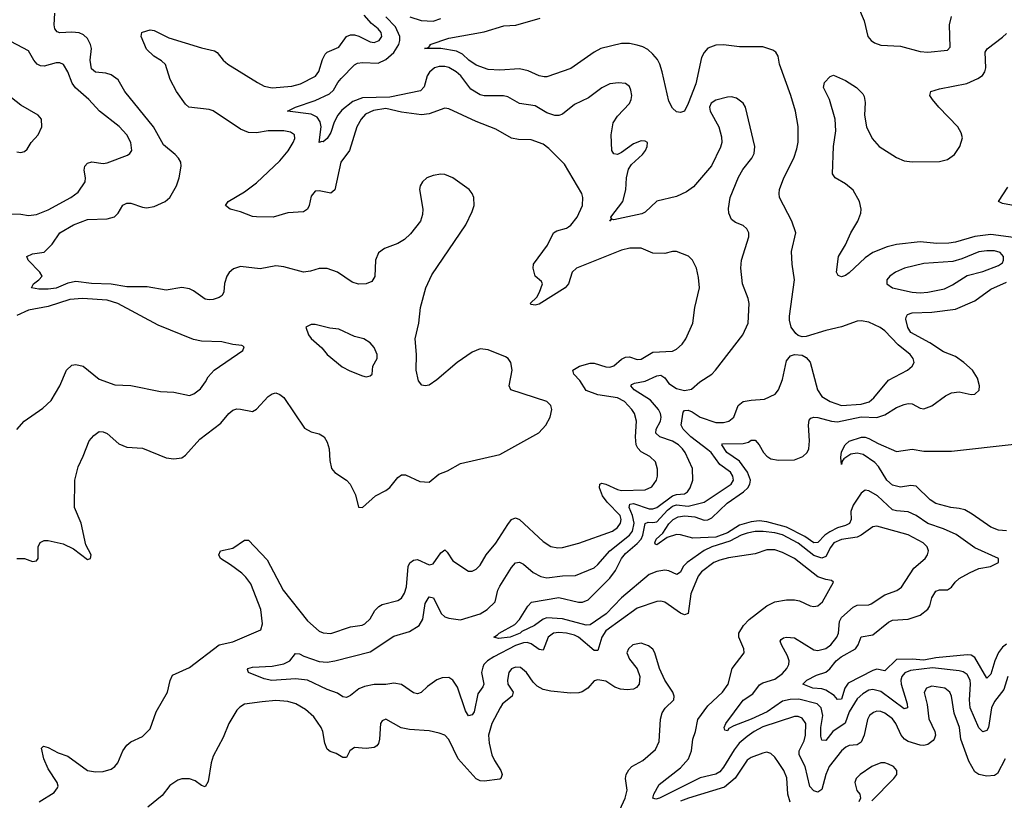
# Model space of a CAD drawing. Header units: inches. Extents: x 1843162 to 1959474, y 907081 to 1016326.
# Tile 646 of 656: x 1932605 to 1937619, y 1001759 to 1005736. Entities that reach past the tile are written whole.
import ezdxf

# ---------------------------------------------------------------- set-up
doc = ezdxf.new("R2010")
doc.units = ezdxf.units.IN
doc.header["$MEASUREMENT"] = 0
doc.layers.add('B9030', color=7, linetype='Continuous')

msp = doc.modelspace()

# ---------------------------------------------------------------- linework, layer by layer
at = {"layer": 'B9030', "color": 5}
for points, elevation in [([(1932590, 1002990.5), (1932630, 1002990.7), (1932670, 1002976), (1932690, 1002978), (1932699, 1002990), (1932698.4, 1003050), (1932708.3, 1003071.7), (1932730, 1003082.4), (1932750, 1003083.1), (1932825.9, 1003065.9), (1932879.3, 1003039.3), (1932950, 1002984.7), (1932966, 1002990), (1932968.7, 1003010), (1932941, 1003061), (1932917.4, 1003170), (1932884.2, 1003250), (1932885.7, 1003390), (1932902.3, 1003457.7), (1932928.6, 1003511.4), (1932958.9, 1003590), (1932981.8, 1003618.2), (1933010, 1003637), (1933030, 1003636.9), (1933050, 1003627.4), (1933110, 1003575.6), (1933150, 1003557.3), (1933230, 1003552.4), (1933350, 1003502.8), (1933390, 1003499), (1933430, 1003504.4), (1933450, 1003517.3), (1933521.5, 1003598.5), (1933630, 1003679.7), (1933670, 1003729), (1933690, 1003746), (1933710, 1003752.8), (1933730, 1003752), (1933790, 1003739), (1933810, 1003752), (1933870, 1003815.5), (1933890, 1003830.4), (1933910, 1003834), (1933930, 1003827), (1933950, 1003810.4), (1934055.3, 1003655.3), (1934090, 1003636.5), (1934130, 1003626.7), (1934154.9, 1003610), (1934170, 1003582.8), (1934180.3, 1003550), (1934183.7, 1003490), (1934192.7, 1003450), (1934209.2, 1003429.2), (1934269.2, 1003389.2), (1934287, 1003370), (1934314.7, 1003314.7), (1934330, 1003252), (1934350, 1003251), (1934417.2, 1003310), (1934470, 1003336.5), (1934490, 1003351.7), (1934530, 1003403.6), (1934550, 1003417.8), (1934570, 1003417.8), (1934642.8, 1003382.8), (1934690, 1003380.3), (1934739.8, 1003420.2), (1934782.8, 1003437.2), (1934850, 1003474.9), (1935050, 1003520.3), (1935248.4, 1003631.6), (1935285.1, 1003670), (1935306, 1003710), (1935314.7, 1003750), (1935309.6, 1003770), (1935289.5, 1003790), (1935106.8, 1003850), (1935098.3, 1003870), (1935113.1, 1003950), (1935106.3, 1003990), (1935091.8, 1004010), (1935078.3, 1004018.3), (1934990, 1004054), (1934950, 1004059.2), (1934910, 1004041.7), (1934832.2, 1003990), (1934730, 1003900.8), (1934690, 1003874), (1934670, 1003869.8), (1934653.2, 1003873.2), (1934636.2, 1003896.2), (1934623.9, 1003950), (1934625.7, 1004030), (1934618.3, 1004110), (1934636.8, 1004190), (1934645.4, 1004270), (1934673.1, 1004370), (1934703.6, 1004436.4), (1934876.4, 1004690), (1934910, 1004759.1), (1934919.8, 1004790), (1934917.6, 1004830), (1934909.7, 1004850), (1934893.7, 1004870), (1934810, 1004930.7), (1934770, 1004947.4), (1934750, 1004949.7), (1934710, 1004942), (1934678.8, 1004930), (1934656.3, 1004910), (1934644.9, 1004890), (1934640.5, 1004870), (1934658, 1004770), (1934656.7, 1004743.3), (1934646.4, 1004710), (1934595.1, 1004644.9), (1934564.2, 1004615.8), (1934530, 1004595.1), (1934462, 1004570), (1934432.6, 1004547.4), (1934416.9, 1004510), (1934413.2, 1004426.8), (1934397.6, 1004402.4), (1934370.1, 1004389.9), (1934330, 1004389.1), (1934298.1, 1004398.1), (1934222.9, 1004450), (1934170, 1004468.7), (1934130, 1004468.8), (1934086, 1004454), (1934050, 1004449.8), (1933950, 1004477.2), (1933910, 1004482.7), (1933830, 1004467.2), (1933730, 1004477.8), (1933693.6, 1004466.4), (1933671.7, 1004448.3), (1933659.7, 1004430), (1933648, 1004392), (1933644.2, 1004350), (1933635.6, 1004330), (1933620.2, 1004319.8), (1933589.8, 1004309.8), (1933570, 1004307.9), (1933550, 1004312.1), (1933490, 1004354.5), (1933470, 1004363.9), (1933430.8, 1004370.8), (1933350, 1004358.5), (1933254.6, 1004374.6), (1933150, 1004374.4), (1933070, 1004388.8), (1932970, 1004392.4), (1932890, 1004401.5), (1932850, 1004393.5), (1932790, 1004367.7), (1932750, 1004362.2), (1932702.8, 1004362.8), (1932665.2, 1004370), (1932674.3, 1004390), (1932702.4, 1004410), (1932718.7, 1004430), (1932707.2, 1004450), (1932648.5, 1004510), (1932640.7, 1004530), (1932670, 1004543.2), (1932730, 1004551.7), (1932770, 1004591.8), (1932810, 1004650.2), (1932878.7, 1004690), (1932950, 1004717.7), (1933050, 1004721.3), (1933088.4, 1004731.6), (1933106.2, 1004750), (1933130, 1004790.4), (1933150, 1004801.7), (1933170, 1004800.8), (1933230, 1004780.2), (1933250, 1004777.6), (1933290, 1004784.4), (1933346, 1004810), (1933370, 1004830.4), (1933404.2, 1004890), (1933416.9, 1004930), (1933427.8, 1004990), (1933424.7, 1005010), (1933412.8, 1005030), (1933395.8, 1005050), (1933337.7, 1005097.7), (1933285.9, 1005190), (1933139.5, 1005370), (1933105.6, 1005430), (1933070, 1005455.4), (1933043, 1005463), (1932990, 1005468.7), (1932970, 1005485.3), (1932963.1, 1005530), (1932970.4, 1005590), (1932966.2, 1005610), (1932950, 1005640.3), (1932930, 1005658.5), (1932908.4, 1005668.4), (1932870, 1005673), (1932810, 1005669.9), (1932795, 1005675), (1932784.3, 1005690), (1932781.1, 1005710), (1932783.2, 1005770)], 520), ([(1936871.7, 1005810), (1936906, 1005730), (1936924.4, 1005650), (1936940.5, 1005630), (1936958.2, 1005618.2), (1936990, 1005606.5), (1937090, 1005601.2), (1937190, 1005573.7), (1937230, 1005571.2), (1937330, 1005580.3), (1937343.5, 1005596.5), (1937339.6, 1005710), (1937350, 1005752.2)], 440), ([(1932704, 1001750), (1932781, 1001799), (1932797.8, 1001822.2), (1932800.3, 1001830), (1932795.7, 1001850), (1932750, 1001918.7), (1932727.4, 1001970), (1932716.4, 1002023.6), (1932725.2, 1002034.8), (1932750, 1002028), (1932800.7, 1002000.7), (1932850, 1001983.8), (1932950, 1001910.2), (1932990, 1001904.3), (1933030, 1001904.6), (1933070, 1001917.2), (1933090, 1001931.4), (1933104.4, 1001950), (1933129.9, 1002010.1), (1933150, 1002039.5), (1933170, 1002056), (1933230, 1002082.9), (1933270, 1002122.4), (1933299.4, 1002210), (1933357.7, 1002310), (1933370.6, 1002369.4), (1933383.3, 1002396.7), (1933470, 1002435.1), (1933620.7, 1002550), (1933690, 1002565.8), (1933832.1, 1002627.9), (1933842.2, 1002657.8), (1933832.2, 1002730), (1933781.2, 1002861.2), (1933756.3, 1002896.3), (1933736, 1002916), (1933678.9, 1002958.9), (1933628, 1002990), (1933619.3, 1003010), (1933628, 1003030), (1933690, 1003044), (1933750, 1003084.9), (1933770, 1003084.9), (1933864.5, 1002984.4), (1933946.6, 1002830), (1934070, 1002673.4), (1934130, 1002621.1), (1934150, 1002612), (1934190, 1002609.3), (1934290, 1002643.2), (1934348.8, 1002651.2), (1934362.7, 1002657.3), (1934390, 1002682.6), (1934413.8, 1002726.2), (1934433.3, 1002746.7), (1934450, 1002756.1), (1934530, 1002776.9), (1934550, 1002789), (1934565.2, 1002814.8), (1934574.4, 1002845.6), (1934583, 1002950), (1934591.7, 1002968.3), (1934610, 1002981.5), (1934630, 1002984.8), (1934690, 1002958.7), (1934710, 1002962.9), (1934750, 1003019.1), (1934770, 1003034.3), (1934782.4, 1003022.4), (1934810, 1002979), (1934890, 1002925.7), (1934910, 1002926), (1934930, 1002937), (1934950, 1002956.4), (1934980.9, 1003010), (1935030, 1003068.1), (1935090, 1003163.2), (1935110, 1003189.2), (1935130, 1003197.5), (1935150.1, 1003190.1), (1935270, 1003076.5), (1935310, 1003051.1), (1935345.2, 1003045.2), (1935370, 1003046.8), (1935451.6, 1003068.4), (1935624.7, 1003130), (1935650, 1003148.4), (1935665.3, 1003170), (1935668.3, 1003190), (1935662.1, 1003210), (1935597.4, 1003277.4), (1935573.5, 1003310), (1935557.1, 1003350), (1935559.7, 1003370), (1935570, 1003374.6), (1935590, 1003369), (1935650, 1003341.8), (1935670, 1003337.3), (1935790, 1003339.8), (1935823.6, 1003356.4), (1935847.9, 1003390), (1935853.5, 1003410), (1935853.5, 1003446.5), (1935842.4, 1003482.4), (1935814.3, 1003510), (1935770, 1003534.8), (1935752.8, 1003552.8), (1935744.6, 1003570), (1935740.7, 1003610), (1935746.3, 1003690), (1935736, 1003730), (1935722.9, 1003750), (1935685.2, 1003790), (1935650, 1003809.4), (1935550, 1003825.3), (1935490, 1003846.9), (1935457.3, 1003897.3), (1935426.6, 1003930), (1935422.2, 1003950), (1935455.4, 1003970), (1935510, 1003986.1), (1935530, 1003986.1), (1935590, 1003966.5), (1935610, 1003965.6), (1935630, 1003973.1), (1935670, 1004006.8), (1935690, 1004017.1), (1935710, 1004018.4), (1935750, 1004004.6), (1935770, 1004005.8), (1935830, 1004042.4), (1935930, 1004047.1), (1935950, 1004057.3), (1935978.1, 1004081.9), (1935997.6, 1004110), (1936033.5, 1004190), (1936043.8, 1004270), (1936067.2, 1004370), (1936062.5, 1004422.5), (1936051.1, 1004470), (1936030.8, 1004510.8), (1936011, 1004531), (1935950, 1004554.5), (1935930, 1004554.5), (1935890, 1004545.1), (1935830, 1004547), (1935770, 1004571.8), (1935711.3, 1004571.3), (1935670, 1004561.7), (1935441.3, 1004470), (1935419.1, 1004450), (1935399.8, 1004390), (1935382.3, 1004370), (1935250, 1004287.2), (1935230, 1004281.8), (1935210, 1004285.7), (1935204.2, 1004290), (1935237.8, 1004322.2), (1935252.3, 1004347.7), (1935267.1, 1004390), (1935262, 1004402), (1935229.8, 1004430), (1935219.2, 1004470), (1935222.2, 1004490), (1935293, 1004587), (1935324.2, 1004650), (1935340, 1004660), (1935390, 1004673), (1935400.2, 1004679.8), (1935411.7, 1004688.3), (1935443.2, 1004730), (1935470.7, 1004790), (1935472.1, 1004830), (1935466.9, 1004850), (1935379.2, 1004999.2), (1935299.7, 1005079.7), (1935270, 1005102), (1935210, 1005123.9), (1935145.1, 1005125.1), (1935110, 1005131.8), (1935030, 1005178.5), (1934930, 1005216.8), (1934790, 1005282.2), (1934770, 1005284.8), (1934690, 1005256.9), (1934650.5, 1005250.5), (1934550, 1005265.7), (1934470, 1005283.4), (1934407, 1005273), (1934365.9, 1005254.1), (1934343.2, 1005230), (1934322, 1005190), (1934284.6, 1005070), (1934241.1, 1005010), (1934210, 1004869.6), (1934190, 1004852.1), (1934130, 1004864.6), (1934110, 1004861.5), (1934090, 1004837), (1934079.4, 1004790), (1934070, 1004771.2), (1934050, 1004756.5), (1933970, 1004751.3), (1933896, 1004730), (1933810, 1004731.1), (1933790, 1004733.6), (1933730, 1004757.1), (1933676, 1004770), (1933653, 1004790), (1933666.6, 1004810), (1933750, 1004858.9), (1933810, 1004904.7), (1933930, 1005017), (1933971.8, 1005068.2), (1933997.4, 1005110), (1934006, 1005130), (1934004.2, 1005150), (1933983.2, 1005163.2), (1933949.9, 1005169.9), (1933870, 1005170.3), (1933810, 1005160.3), (1933770, 1005162.1), (1933730, 1005178.5), (1933590, 1005272.2), (1933570, 1005278.9), (1933467, 1005290), (1933450, 1005305.1), (1933403, 1005370), (1933371.7, 1005431.7), (1933347.1, 1005507.1), (1933326.2, 1005526.1), (1933288.3, 1005550), (1933250, 1005585.1), (1933222.9, 1005650), (1933226, 1005670), (1933230, 1005672.2), (1933270, 1005683.6), (1933290, 1005680.8), (1933364.2, 1005644.2), (1933530, 1005593.5), (1933597.7, 1005577.7), (1933610, 1005569.1), (1933641.1, 1005530), (1933665.4, 1005510), (1933815.4, 1005415.4), (1933850, 1005398), (1933890.4, 1005389.6), (1933990, 1005397.5), (1934034.3, 1005410), (1934111.4, 1005448.6), (1934127.5, 1005472.5), (1934146.2, 1005533.8), (1934160.4, 1005559.6), (1934170, 1005570.2), (1934230, 1005595.3), (1934270, 1005650.2), (1934290, 1005658.6), (1934310, 1005658.7), (1934332.8, 1005652.8), (1934390, 1005622.7), (1934410, 1005620.2), (1934435.3, 1005630), (1934449.8, 1005650), (1934445.2, 1005670), (1934429.8, 1005690), (1934397.1, 1005717.1), (1934359.1, 1005759.1)], 480), ([(1937623.2, 1001970), (1937584.9, 1001895.1), (1937570, 1001885.8), (1937530, 1001881), (1937490, 1001890.6), (1937470, 1001903.5), (1937438.3, 1001958.3), (1937398, 1002070), (1937391.7, 1002130), (1937363.3, 1002203.3), (1937350.6, 1002290), (1937342.4, 1002310), (1937316.2, 1002330), (1937250, 1002339.4), (1937222.6, 1002330), (1937211.4, 1002308.6), (1937226.5, 1002246.5), (1937234.4, 1002174.4), (1937264.7, 1002110), (1937269.2, 1002090), (1937262.8, 1002070), (1937256.2, 1002063.8), (1937230, 1002043.2), (1937210, 1002037.7), (1937190, 1002039.6), (1937130, 1002058), (1937110.3, 1002070.3), (1937094.5, 1002090), (1937067.2, 1002150), (1937050, 1002173.7), (1937010, 1002202.8), (1936990, 1002210.5), (1936970, 1002212), (1936953.4, 1002206.6), (1936933.4, 1002190), (1936922.7, 1002170), (1936905.7, 1002090), (1936890, 1002054.8), (1936870, 1002041.6), (1936830, 1002037.2), (1936811.8, 1002030), (1936790, 1002011.4), (1936728.1, 1001930), (1936709.6, 1001890), (1936690, 1001814.3), (1936670, 1001800.7), (1936650, 1001807.4), (1936629.1, 1001829.1), (1936605.1, 1001930), (1936574.2, 1001990), (1936574.6, 1002010), (1936599.2, 1002060.8), (1936607.5, 1002090), (1936608.4, 1002150), (1936590, 1002177.3), (1936570, 1002185.7), (1936550, 1002185.5), (1936390, 1002133), (1936346.1, 1002110), (1936310, 1002084.5), (1936269.7, 1002050), (1936243.9, 1002016.1), (1936190, 1001926.9), (1936170, 1001904), (1936150, 1001891.6), (1936070, 1001873.9), (1935862.6, 1001770), (1935844.5, 1001764.5), (1935828.8, 1001768.8), (1935834.6, 1001790), (1935860.8, 1001839.2), (1935970, 1001924.3), (1936011.7, 1001970), (1936026.9, 1002010), (1936032.4, 1002070), (1936047.2, 1002110), (1936059.1, 1002170), (1936110, 1002239.3), (1936183.9, 1002310), (1936213.1, 1002350), (1936233.8, 1002430), (1936293.6, 1002510), (1936293.3, 1002530), (1936266.6, 1002590), (1936267.8, 1002610), (1936290.8, 1002650), (1936319.8, 1002680.2), (1936409.9, 1002750.1), (1936450, 1002769.4), (1936510, 1002780.2), (1936550, 1002780.2), (1936575.6, 1002775.6), (1936630, 1002750.3), (1936650, 1002746), (1936670, 1002750.3), (1936694.2, 1002770), (1936749.2, 1002870), (1936738.7, 1002878.7), (1936710, 1002883.1), (1936670, 1002897.7), (1936550, 1002990.5), (1936490, 1003021.1), (1936450, 1003035.5), (1936410, 1003035.4), (1936350, 1003014.3), (1936214.3, 1002994.3), (1936170, 1002982.9), (1936140.7, 1002970), (1936077.7, 1002922.3), (1936060, 1002900), (1936023, 1002810), (1936008.9, 1002711.1), (1935990, 1002703.5), (1935970, 1002711.8), (1935890, 1002768.6), (1935870, 1002772.9), (1935850, 1002770.8), (1935750, 1002738.2), (1935590, 1002621.9), (1935570.1, 1002589.9), (1935550, 1002521.7), (1935530, 1002522.2), (1935450, 1002589.4), (1935430, 1002599.6), (1935390, 1002610.3), (1935350, 1002614), (1935323.6, 1002610), (1935297, 1002590), (1935270, 1002523.5), (1935250, 1002526.8), (1935210, 1002556), (1935190, 1002562.6), (1935170, 1002560.3), (1935130, 1002546.7), (1935020.2, 1002490), (1934987.9, 1002470), (1934969.4, 1002450.6), (1934963, 1002437), (1934956, 1002410), (1934968.1, 1002350), (1934964.1, 1002335.9), (1934938.5, 1002301.5), (1934919.8, 1002210), (1934910, 1002194.8), (1934890, 1002189.8), (1934875, 1002215), (1934834.9, 1002334.9), (1934811.5, 1002371.5), (1934790, 1002384.1), (1934756.6, 1002383.4), (1934730, 1002371.9), (1934681.4, 1002338.6), (1934650, 1002308.2), (1934630, 1002301.1), (1934610, 1002306.2), (1934550, 1002349.3), (1934510, 1002355.1), (1934470, 1002349.1), (1934410, 1002349), (1934361, 1002339), (1934332.7, 1002327.3), (1934290, 1002292), (1934270, 1002282.2), (1934250, 1002285.7), (1934223.7, 1002303.7), (1934170, 1002323.2), (1934070, 1002370.7), (1934010, 1002377.4), (1933888.8, 1002368.8), (1933850, 1002378.3), (1933769.5, 1002409.5), (1933765.6, 1002425.6), (1933766, 1002430), (1933790, 1002437.1), (1933890, 1002442.2), (1933950, 1002453.1), (1933980.7, 1002470), (1934010, 1002506.8), (1934030, 1002505.5), (1934052.7, 1002492.7), (1934130, 1002466), (1934170, 1002462.2), (1934210, 1002468.6), (1934390, 1002515), (1934510, 1002595.5), (1934590, 1002618.4), (1934639.8, 1002650), (1934657.9, 1002682.1), (1934670, 1002761.6), (1934690, 1002795.8), (1934711.4, 1002790), (1934751.2, 1002710), (1934770, 1002693.7), (1934790, 1002686), (1934850, 1002677.5), (1934950, 1002708.1), (1934985.3, 1002730), (1935026, 1002770), (1935040.2, 1002830), (1935049.9, 1002850), (1935110, 1002944.6), (1935130, 1002967.8), (1935150, 1002971.4), (1935170, 1002961.8), (1935219, 1002919), (1935259.1, 1002899.1), (1935290, 1002891.6), (1935370, 1002902.4), (1935435.8, 1002904.2), (1935530, 1002943), (1935550, 1002959.8), (1935610.4, 1003030), (1935710, 1003109.7), (1935725.8, 1003130), (1935734.7, 1003170), (1935726.1, 1003210), (1935709.1, 1003250), (1935711.8, 1003268.2), (1935730, 1003270.1), (1935810, 1003243.9), (1935830, 1003243.6), (1935850, 1003249.7), (1935930, 1003309.5), (1935950, 1003317.1), (1935990, 1003319.5), (1936006.2, 1003330), (1936019.1, 1003350), (1936032.8, 1003390), (1936030.6, 1003450), (1935993.7, 1003530), (1935979.8, 1003550), (1935959.4, 1003570), (1935930, 1003589.3), (1935865.1, 1003610), (1935843.8, 1003630), (1935846.1, 1003650), (1935867.5, 1003690), (1935872.5, 1003710), (1935868.9, 1003730), (1935858.3, 1003750), (1935817.1, 1003797.1), (1935734.8, 1003850), (1935717.2, 1003870), (1935722, 1003878), (1935735.2, 1003884.8), (1935790, 1003894.2), (1935850, 1003921.7), (1935870, 1003925.4), (1935890, 1003911.2), (1935910, 1003883), (1935950, 1003856.6), (1935990, 1003846.2), (1936026, 1003854), (1936068, 1003890), (1936129.7, 1003930), (1936148.7, 1003950), (1936287.1, 1004130), (1936315, 1004190), (1936319.7, 1004290), (1936314.9, 1004314.9), (1936286.2, 1004390), (1936278.2, 1004470), (1936281.2, 1004510), (1936318.5, 1004630), (1936317.7, 1004650), (1936307.8, 1004670), (1936290, 1004687.8), (1936250, 1004703.5), (1936230, 1004718.4), (1936216, 1004750), (1936214.1, 1004774.1), (1936223.8, 1004830), (1936265.9, 1004934.1), (1936287.8, 1004972.2), (1936334, 1005030), (1936345.2, 1005054.8), (1936348.4, 1005090), (1936302, 1005290), (1936289.6, 1005310), (1936255.8, 1005335.8), (1936230, 1005342.6), (1936210, 1005341), (1936150, 1005325.3), (1936126.2, 1005310), (1936117.5, 1005290), (1936121.5, 1005270), (1936165.8, 1005190), (1936179.8, 1005139.8), (1936180.6, 1005110), (1936173.5, 1005086.5), (1936128.4, 1004991.6), (1936035.6, 1004884.4), (1936001.3, 1004858.7), (1935950, 1004834.6), (1935849.1, 1004810.9), (1935790, 1004754.5), (1935773.8, 1004746.2), (1935630, 1004717), (1935620.7, 1004719.3), (1935609.6, 1004709.6), (1935619, 1004721), (1935615.1, 1004730), (1935676.2, 1004810), (1935691, 1004869), (1935694.8, 1004930), (1935705.5, 1004974.5), (1935721.1, 1004998.9), (1935775.8, 1005050), (1935791.9, 1005070), (1935800.9, 1005090), (1935802, 1005110), (1935790, 1005116.4), (1935770, 1005118.2), (1935730, 1005104.2), (1935670, 1005059.1), (1935650, 1005049.7), (1935630, 1005052), (1935621, 1005070), (1935617.7, 1005150), (1935627.1, 1005210), (1935650, 1005244.2), (1935710, 1005308.4), (1935719.1, 1005330), (1935722.6, 1005350), (1935717.8, 1005377.8), (1935710, 1005395.1), (1935690, 1005411.2), (1935654.9, 1005414.9), (1935610, 1005409.6), (1935570, 1005389.6), (1935501.8, 1005338.2), (1935430, 1005304.7), (1935370, 1005254.6), (1935350, 1005248.2), (1935330, 1005248.3), (1935290, 1005260.7), (1935230, 1005297.8), (1935149.9, 1005309.8), (1935090, 1005343.5), (1935068, 1005348), (1934970, 1005347.9), (1934950, 1005353.3), (1934902.5, 1005382.5), (1934851.1, 1005450), (1934828.2, 1005470), (1934790, 1005492.3), (1934770, 1005498.3), (1934741.9, 1005498.1), (1934716.9, 1005490), (1934691.1, 1005468.9), (1934680.1, 1005450), (1934665.5, 1005394.5), (1934645.6, 1005374.4), (1934490, 1005342), (1934350, 1005337.9), (1934300.8, 1005319.2), (1934244.7, 1005275.3), (1934224.8, 1005250), (1934206.2, 1005213.8), (1934190, 1005160.5), (1934170, 1005131.1), (1934150, 1005114), (1934144.1, 1005115.9), (1934130, 1005109.6), (1934140.7, 1005190), (1934135.8, 1005215.8), (1934119.7, 1005239.7), (1934090, 1005255.4), (1933968, 1005270), (1934009.4, 1005290), (1934110, 1005325.1), (1934181.8, 1005358.2), (1934202.3, 1005377.7), (1934224.4, 1005415.6), (1934242.8, 1005437.2), (1934310, 1005505.5), (1934325.7, 1005514.3), (1934350, 1005518.5), (1934430, 1005514.6), (1934470, 1005533.5), (1934510, 1005568.4), (1934535.7, 1005610), (1934541.2, 1005630), (1934540.1, 1005650), (1934519.5, 1005699.5), (1934469.1, 1005750)], 460), ([(1934591.4, 1005751.4), (1934650, 1005732.4), (1934710, 1005729.1), (1934750, 1005742.5)], 460), ([(1937637.9, 1002390), (1937617, 1002323), (1937570, 1002261.7), (1937553.6, 1002230), (1937538.4, 1002130), (1937530, 1002114.7), (1937510, 1002107.4), (1937490, 1002128.4), (1937446.2, 1002230), (1937442.8, 1002270), (1937447.5, 1002350), (1937444.6, 1002370), (1937430, 1002400.2), (1937410, 1002414), (1937390, 1002418.6), (1937252.8, 1002432.8), (1937140.7, 1002419.3), (1937112.5, 1002407.5), (1937097.1, 1002390), (1937092.3, 1002370), (1937094, 1002350), (1937124.8, 1002250), (1937125.5, 1002230), (1937110, 1002225.4), (1936990, 1002312.5), (1936950, 1002324), (1936930, 1002319.6), (1936898.4, 1002301.6), (1936870, 1002275.9), (1936829.7, 1002210), (1936809.2, 1002150.8), (1936746.8, 1002110), (1936710, 1002062.6), (1936690, 1002064.5), (1936685.7, 1002085.7), (1936685.5, 1002130), (1936694.7, 1002190), (1936686, 1002230), (1936666.6, 1002250), (1936573.3, 1002273.3), (1936528.1, 1002271.9), (1936490, 1002263.5), (1936410.9, 1002210), (1936330, 1002172.2), (1936241.8, 1002138.2), (1936216.2, 1002123.8), (1936210, 1002113.2), (1936196.4, 1002116.4), (1936193.2, 1002130), (1936201.6, 1002150), (1936290, 1002268.3), (1936338.3, 1002301.6), (1936372.7, 1002347.3), (1936390, 1002357.3), (1936450, 1002375.9), (1936490, 1002405.3), (1936511.7, 1002430), (1936522.1, 1002450), (1936524.2, 1002470), (1936515.4, 1002495.4), (1936484.4, 1002550), (1936478.3, 1002570), (1936482.4, 1002577.6), (1936494.1, 1002585.9), (1936510, 1002589.2), (1936550, 1002586.7), (1936650, 1002525.7), (1936670, 1002521.9), (1936710, 1002532.4), (1936736.2, 1002550), (1936766.8, 1002590), (1936774.4, 1002610), (1936780.5, 1002670), (1936790.6, 1002690), (1936850, 1002742), (1936870, 1002753.4), (1936930, 1002754.7), (1936941.1, 1002758.9), (1937010, 1002806.2), (1937072, 1002828), (1937095.9, 1002844.1), (1937158.1, 1002941.9), (1937215.6, 1002990), (1937228.6, 1003010), (1937233.3, 1003030), (1937227.2, 1003050), (1937206.6, 1003070), (1937130, 1003110.5), (1936989, 1003151), (1936970, 1003155.3), (1936950, 1003152.1), (1936891.1, 1003108.9), (1936870, 1003098.5), (1936790, 1003086.7), (1936751.1, 1003070), (1936733.3, 1003046.7), (1936710, 1003001.6), (1936690, 1002991.6), (1936650, 1003006.4), (1936570, 1003068.9), (1936490, 1003111.3), (1936450, 1003121.8), (1936392, 1003128), (1936350, 1003127.4), (1936310, 1003119.9), (1936278.9, 1003110), (1936221.4, 1003078.6), (1936130, 1003049.9), (1936090, 1003031.7), (1936004, 1002970), (1935984.2, 1002950), (1935970, 1002920.3), (1935951.3, 1002908.7), (1935910, 1002928.3), (1935890, 1002931.7), (1935850, 1002925.1), (1935810, 1002909.4), (1935670, 1002789.4), (1935591.2, 1002708.8), (1935510, 1002652.9), (1935490, 1002650.7), (1935370, 1002683.4), (1935290, 1002688), (1935270, 1002682.2), (1935227.2, 1002650), (1935161.9, 1002618.1), (1935153.8, 1002610), (1935103.1, 1002590), (1935043.3, 1002583.3), (1935019.3, 1002590), (1935039, 1002601), (1935046, 1002610), (1935126, 1002654), (1935150, 1002680.3), (1935192.4, 1002747.6), (1935212, 1002768), (1935350, 1002792.6), (1935450, 1002767.5), (1935471.9, 1002768.1), (1935500.3, 1002779.7), (1935610, 1002890.1), (1935639.4, 1002930), (1935669.5, 1002990), (1935690, 1003016.9), (1935750, 1003067.8), (1935769.6, 1003090), (1935779.1, 1003110), (1935790.4, 1003169.6), (1935804.8, 1003175.2), (1935830, 1003173.5), (1935850, 1003177.8), (1935903.5, 1003236.5), (1935930, 1003257.7), (1935950, 1003263.9), (1936010, 1003257.8), (1936090, 1003277.4), (1936228.9, 1003370), (1936239.5, 1003390), (1936237, 1003410), (1936224.1, 1003430), (1936169.9, 1003469.9), (1936126.1, 1003530), (1936110, 1003544.9), (1936022.6, 1003610), (1935983, 1003650), (1935973, 1003670), (1935984.3, 1003735.7), (1935990, 1003744.9), (1936010, 1003746.1), (1936030, 1003738), (1936070, 1003710.7), (1936150, 1003684.4), (1936190, 1003683), (1936216.3, 1003690), (1936242.4, 1003710), (1936263.8, 1003770), (1936289.9, 1003790.1), (1936330, 1003797.6), (1936398, 1003802), (1936452.8, 1003827.2), (1936470, 1003850.6), (1936490, 1003902), (1936510, 1003998), (1936530, 1004023.1), (1936550, 1004030.5), (1936590, 1004026.7), (1936610, 1004014.4), (1936630, 1003990.4), (1936667.2, 1003850), (1936690, 1003815.4), (1936731.8, 1003790), (1936790.6, 1003770.6), (1936890, 1003776.6), (1936931, 1003789), (1936954, 1003810), (1937030, 1003899.7), (1937126.3, 1003950), (1937149.7, 1003970), (1937159.7, 1003990), (1937154.7, 1004010), (1937139.8, 1004030), (1937078.9, 1004078.9), (1937010, 1004150.9), (1936987.6, 1004167.6), (1936930, 1004195.4), (1936890, 1004202.2), (1936870, 1004199.8), (1936790, 1004170.8), (1936710, 1004153.1), (1936610, 1004121.3), (1936590, 1004119.6), (1936570, 1004127.3), (1936557.8, 1004137.8), (1936534.3, 1004170), (1936524.5, 1004204.5), (1936524.9, 1004224.9), (1936551.1, 1004410), (1936538.3, 1004490), (1936534.7, 1004554.7), (1936556.9, 1004650), (1936536.4, 1004710), (1936474.7, 1004830), (1936472.9, 1004850), (1936474.8, 1004870), (1936496.8, 1004930), (1936547, 1005030), (1936562.5, 1005077.5), (1936568.8, 1005111.2), (1936568.8, 1005191.2), (1936556.5, 1005270), (1936532.8, 1005350), (1936474.6, 1005510), (1936467, 1005550), (1936456, 1005570), (1936441, 1005581), (1936390, 1005598), (1936270, 1005598), (1936190, 1005607.4), (1936150, 1005605.4), (1936110, 1005591.3), (1936090, 1005569.6), (1936076.8, 1005543.2), (1936048, 1005410), (1936010, 1005309.5), (1935990, 1005269.2), (1935970, 1005262.7), (1935950, 1005266), (1935930, 1005286), (1935910, 1005321.2), (1935876.8, 1005470), (1935864.5, 1005510), (1935852.6, 1005532.6), (1935830, 1005560.7), (1935803.4, 1005583.4), (1935777.9, 1005597.9), (1935750, 1005606.8), (1935710, 1005614.2), (1935670, 1005614.4), (1935564.9, 1005590), (1935530, 1005571.1), (1935412.2, 1005487.8), (1935290, 1005445.6), (1935275, 1005445), (1935250, 1005450.8), (1935195, 1005475), (1935150, 1005485.5), (1935050, 1005479), (1934990, 1005483.1), (1934930, 1005504.4), (1934892.2, 1005530), (1934859.9, 1005559.9), (1934830, 1005576), (1934750, 1005589.9), (1934666, 1005590), (1934686.3, 1005593.7), (1934696, 1005604), (1934696, 1005610), (1934790, 1005642.5), (1934970, 1005674.9), (1935070, 1005705.4), (1935131.4, 1005708.6), (1935255.6, 1005744.4)], 440), ([(1937666.1, 1004626.1), (1937550, 1004641.7), (1937470, 1004631.2), (1937370, 1004601.8), (1937336.7, 1004596.7), (1937276, 1004596), (1937190, 1004603.7), (1937070, 1004589.9), (1937022, 1004578), (1936950, 1004549.9), (1936910, 1004522.1), (1936830, 1004446.6), (1936810, 1004433.4), (1936790, 1004426.2), (1936772.6, 1004432.6), (1936765.5, 1004450), (1936775, 1004530), (1936810, 1004588.7), (1936837, 1004650), (1936873.9, 1004710), (1936889.3, 1004750), (1936890.8, 1004770), (1936882.1, 1004810), (1936850, 1004866.6), (1936810, 1004899.6), (1936757.2, 1004930), (1936744.7, 1004950), (1936748.8, 1005090), (1936761.1, 1005170), (1936758.2, 1005230), (1936729.6, 1005329.6), (1936699.3, 1005390), (1936704.1, 1005415.9), (1936732.9, 1005447.1), (1936750, 1005454), (1936810, 1005426.4), (1936866, 1005390), (1936898.4, 1005358.4), (1936905.5, 1005345.5), (1936910, 1005314), (1936907.6, 1005250), (1936916.9, 1005190), (1936947.1, 1005130), (1936982.8, 1005090), (1937070, 1005033.2), (1937110, 1005017.4), (1937150, 1005012.6), (1937290, 1005014), (1937330, 1005024.2), (1937365.1, 1005050), (1937393.6, 1005090), (1937406.5, 1005133.5), (1937400, 1005160), (1937381.8, 1005190), (1937285.3, 1005290), (1937252.8, 1005330), (1937239.5, 1005350), (1937245.2, 1005370), (1937290, 1005384.4), (1937429.1, 1005410.9), (1937483.9, 1005436.1), (1937507.7, 1005452.3), (1937519.3, 1005470), (1937525.2, 1005490), (1937522.2, 1005570), (1937531.8, 1005588.2), (1937610, 1005646.3), (1937630, 1005666.3)], 420), ([(1932550, 1004746), (1932610, 1004744.7), (1932650, 1004738.5), (1932690, 1004742.8), (1932750, 1004766.9), (1932865.1, 1004830), (1932902.8, 1004857.2), (1932937.4, 1004910), (1932940.4, 1004930), (1932932.9, 1004970), (1932936.8, 1004990), (1932950, 1005004.5), (1932972.3, 1005012.3), (1933030, 1005004), (1933050, 1005006), (1933154.6, 1005045.4), (1933166.2, 1005053.8), (1933175.1, 1005070), (1933170.8, 1005110), (1933149.7, 1005150), (1933111.3, 1005191.3), (1933011.1, 1005270), (1932956.8, 1005330), (1932888.4, 1005388.4), (1932872.1, 1005412.1), (1932849.9, 1005469.8), (1932827.7, 1005507.7), (1932810, 1005516), (1932790, 1005516.1), (1932730, 1005499.4), (1932710, 1005501.1), (1932694.3, 1005510), (1932676.8, 1005530), (1932650, 1005578), (1932530, 1005639.7)], 540), ([(1932590, 1005062.4), (1932610, 1005059.3), (1932630, 1005064.9), (1932643, 1005077), (1932662.4, 1005110), (1932698.4, 1005150), (1932718, 1005190), (1932716, 1005230), (1932699.3, 1005250), (1932610, 1005299.7), (1932514.9, 1005374.9)], 560), ([(1937702.5, 1004782.5), (1937610, 1004799.2), (1937589.7, 1004810), (1937637.7, 1004882.3)], 380), ([(1937630, 1002554.4), (1937610, 1002538.1), (1937590, 1002512.2), (1937570.7, 1002469.3), (1937550, 1002402), (1937530, 1002380.4), (1937470, 1002485.5), (1937450, 1002498.5), (1937430, 1002500.1), (1937270, 1002483.9), (1937210, 1002472.4), (1937150, 1002478.2), (1937070, 1002476), (1937010, 1002417.7), (1936970, 1002426.7), (1936950, 1002420.5), (1936824.8, 1002355.2), (1936807.9, 1002330), (1936790, 1002273.5), (1936770, 1002272), (1936753, 1002293), (1936710, 1002319.5), (1936690, 1002326), (1936644.5, 1002330), (1936594, 1002350), (1936613.6, 1002370), (1936663, 1002397), (1936710, 1002411.7), (1936730, 1002428), (1936763.8, 1002470), (1936788.1, 1002490), (1936861.7, 1002530), (1936875.3, 1002550), (1936890, 1002591.6), (1936950, 1002602.5), (1937030, 1002666.1), (1937050, 1002677), (1937130, 1002681.9), (1937190, 1002702.2), (1937230, 1002731.8), (1937239.4, 1002750), (1937250, 1002790.4), (1937270, 1002824.9), (1937290, 1002831.3), (1937330, 1002830.3), (1937350, 1002844.4), (1937368.4, 1002870), (1937390, 1002887.9), (1937442.6, 1002917.4), (1937490, 1002938.9), (1937549.7, 1002950.3), (1937589.3, 1002970), (1937589.2, 1002990), (1937470, 1003045), (1937373.6, 1003113.6), (1937310, 1003142.4), (1937230, 1003169.5), (1937170, 1003209.4), (1937130, 1003228.8), (1937070, 1003233), (1937050, 1003238.5), (1936973.3, 1003310), (1936930, 1003335.9), (1936910, 1003338.1), (1936890, 1003323.2), (1936850, 1003261.8), (1936837.7, 1003230), (1936838.7, 1003190), (1936830.5, 1003169.5), (1936810, 1003158.7), (1936770, 1003147.4), (1936730, 1003126.2), (1936705.3, 1003110), (1936670, 1003071.8), (1936650, 1003070.3), (1936603.1, 1003103.1), (1936510, 1003150.1), (1936410, 1003177.6), (1936370, 1003182), (1936330, 1003177.6), (1936270, 1003160.3), (1936210, 1003120.6), (1936150, 1003099.3), (1936033.4, 1003093.4), (1935970, 1003111.6), (1935950, 1003112.7), (1935902.9, 1003097.1), (1935850, 1003060.5), (1935842.2, 1003062.2), (1935839.7, 1003070), (1935846.9, 1003090), (1935879.5, 1003120.5), (1935910, 1003167.3), (1935932.7, 1003190), (1935957.5, 1003202.5), (1935992.7, 1003207.3), (1936042.8, 1003202.8), (1936090, 1003186), (1936110, 1003187.2), (1936130, 1003197.2), (1936207.6, 1003272.4), (1936291.8, 1003330), (1936312.7, 1003350), (1936323.9, 1003370), (1936326.5, 1003390), (1936311.6, 1003430), (1936270, 1003485.8), (1936205.3, 1003530), (1936181, 1003570), (1936184.8, 1003575.2), (1936290, 1003576.6), (1936316.5, 1003583.5), (1936330, 1003593.2), (1936350, 1003593.2), (1936370, 1003569.2), (1936393, 1003530), (1936410, 1003511.4), (1936430, 1003498.5), (1936470, 1003490.9), (1936550, 1003494.2), (1936592.7, 1003510), (1936614.5, 1003530), (1936624.2, 1003550), (1936627.4, 1003590), (1936621.4, 1003670), (1936625, 1003695), (1936633.9, 1003706.1), (1936649.3, 1003710.7), (1936670, 1003708.6), (1936738.7, 1003690), (1936770, 1003686.6), (1936890, 1003711.9), (1936970.6, 1003709.4), (1937010, 1003722.8), (1937070, 1003759.8), (1937110, 1003775.3), (1937130, 1003779.7), (1937150, 1003778), (1937190, 1003756.9), (1937210, 1003753.8), (1937250, 1003768.2), (1937320.6, 1003819.4), (1937350, 1003835.2), (1937390, 1003840.2), (1937450, 1003826.7), (1937470, 1003827.2), (1937491.4, 1003848.6), (1937492.8, 1003870), (1937483.4, 1003910), (1937457.1, 1003950), (1937412.4, 1003990), (1937370, 1004019.6), (1937310, 1004044.5), (1937239.4, 1004090), (1937143, 1004143), (1937128.1, 1004168.1), (1937118.2, 1004210), (1937120.2, 1004219.8), (1937126.9, 1004233.1), (1937150, 1004242.3), (1937250, 1004245), (1937370, 1004261.5), (1937470, 1004303.2), (1937550, 1004363.3), (1937630, 1004398.5)], 420), ([(1932590, 1003647.3), (1932627, 1003690), (1932723.3, 1003756.7), (1932764.5, 1003795.5), (1932808.5, 1003870), (1932843.5, 1003950), (1932870, 1003976.5), (1932890, 1003979.6), (1932927.3, 1003970), (1933010, 1003904.9), (1933090, 1003875.8), (1933170, 1003871.8), (1933321.5, 1003841.5), (1933390, 1003837.4), (1933470, 1003821.7), (1933490.9, 1003829.1), (1933524.9, 1003855.1), (1933551.6, 1003890), (1933563.8, 1003916.2), (1933595.1, 1003950), (1933742, 1004050), (1933748, 1004070), (1933736, 1004076), (1933690, 1004080.9), (1933634.3, 1004094.3), (1933530, 1004098.3), (1933490, 1004105.7), (1933310, 1004180.4), (1933104.7, 1004290), (1933050, 1004307.2), (1932925, 1004315), (1932860.7, 1004310), (1932750, 1004275), (1932650, 1004256.2), (1932590, 1004228.5)], 540), ([(1937630, 1003132.4), (1937590, 1003135.7), (1937550, 1003150.3), (1937456.3, 1003216.3), (1937417.9, 1003237.9), (1937390, 1003245.9), (1937346.9, 1003250), (1937270, 1003270.4), (1937242.4, 1003290), (1937170, 1003359.4), (1937142.6, 1003362.6), (1937090, 1003353.4), (1937050, 1003363.5), (1937021.6, 1003390), (1936979.4, 1003459.4), (1936960.2, 1003480.2), (1936899.8, 1003519.8), (1936870, 1003527.3), (1936837.8, 1003522.2), (1936801.7, 1003498.3), (1936792.8, 1003487.2), (1936790, 1003469), (1936785.9, 1003505.9), (1936790, 1003534), (1936809.3, 1003570), (1936830, 1003587.9), (1936891.5, 1003608.5), (1936910, 1003609.4), (1936930, 1003601.9), (1936976.5, 1003576.5), (1937070, 1003536), (1937150, 1003547.1), (1937210, 1003538.2), (1937350, 1003538), (1937670, 1003572.9)], 380), ([(1935661.4, 1001710), (1935688.8, 1001770), (1935699.1, 1001810), (1935690.6, 1001870), (1935693.8, 1001890), (1935706.5, 1001913.5), (1935723.1, 1001930), (1935778.4, 1001961.6), (1935843.3, 1002016.7), (1935862, 1002058), (1935868.8, 1002171.2), (1935876.3, 1002203.7), (1935891.8, 1002228.2), (1935937, 1002270), (1935938.4, 1002290), (1935931.8, 1002310), (1935889.6, 1002370), (1935862.9, 1002430), (1935839.5, 1002510), (1935830, 1002529), (1935806.5, 1002546.5), (1935770, 1002559.7), (1935727.7, 1002550), (1935704.9, 1002530), (1935697.6, 1002510), (1935710, 1002477.1), (1935749, 1002429), (1935762.6, 1002390), (1935759.5, 1002350), (1935746.4, 1002333.6), (1935730, 1002325.7), (1935698, 1002322), (1935664.7, 1002324.7), (1935635.5, 1002335.5), (1935590, 1002366), (1935550, 1002373.1), (1935530, 1002367.6), (1935497.6, 1002330), (1935470, 1002312.1), (1935453.2, 1002306.8), (1935410, 1002303.9), (1935310, 1002315.3), (1935270, 1002324), (1935240.4, 1002340.4), (1935220, 1002360), (1935185.1, 1002410), (1935154.7, 1002434.7), (1935130, 1002437.3), (1935110, 1002428.3), (1935096.5, 1002410), (1935088.3, 1002370), (1935090.2, 1002350), (1935118.6, 1002310), (1935113.6, 1002290), (1935063.2, 1002250), (1935051, 1002230), (1935008.9, 1002150), (1934992.7, 1002090), (1934995, 1002050), (1935010, 1001990.5), (1935022.1, 1001962.1), (1935054.9, 1001910), (1935061.3, 1001890), (1935055.5, 1001870), (1935050, 1001867.1), (1934970, 1001856.8), (1934950, 1001858), (1934930, 1001868.4), (1934837.6, 1001970), (1934790, 1002068.5), (1934769.7, 1002090), (1934741.3, 1002101.3), (1934690, 1002112.1), (1934590, 1002118.7), (1934547.3, 1002127.3), (1934470, 1002171.8), (1934450, 1002163.7), (1934443.1, 1002150), (1934436.5, 1002070), (1934431.7, 1002048.3), (1934423.7, 1002036.3), (1934410, 1002027.6), (1934370, 1002021.8), (1934310, 1002027.1), (1934286, 1002010), (1934270, 1001977.2), (1934250, 1001977.4), (1934216.3, 1001996.3), (1934186.6, 1002006.6), (1934170, 1002019.7), (1934159.1, 1002050), (1934149.3, 1002109.3), (1934139.8, 1002130), (1934103.3, 1002183.3), (1934061.1, 1002221.1), (1934011.6, 1002250), (1933970, 1002262.3), (1933910, 1002267.1), (1933838.9, 1002261.1), (1933750, 1002247.7), (1933726.1, 1002233.9), (1933710, 1002217.4), (1933670.2, 1002150), (1933641.7, 1002078.3), (1933590, 1001984.2), (1933579.5, 1001950), (1933565.4, 1001854.6), (1933550, 1001827.6), (1933530, 1001834.7), (1933497.8, 1001857.8), (1933470, 1001868.6), (1933430, 1001868.2), (1933410, 1001860.7), (1933370, 1001833.5), (1933330, 1001783.7), (1933257.1, 1001722.8)], 480), ([(1936529.4, 1001749.4), (1936517.3, 1001790), (1936512.4, 1001872.4), (1936495.9, 1001910), (1936470, 1001951.1), (1936450, 1001978.3), (1936430, 1001996.4), (1936410, 1002003.5), (1936390, 1001999.3), (1936330, 1001977.4), (1936310, 1001963.4), (1936248.2, 1001871.8), (1936194.8, 1001825.2), (1936010.3, 1001770), (1935970, 1001753.5)], 480), ([(1936944.8, 1001755.2), (1937056.2, 1001870), (1937072, 1001890), (1937072, 1001910), (1937054.5, 1001930), (1937030, 1001943), (1937010, 1001949.7), (1936990, 1001949.7), (1936943.8, 1001930), (1936884.4, 1001890), (1936865.3, 1001870), (1936857.6, 1001850), (1936868.7, 1001808.7), (1936882.8, 1001790), (1936886.8, 1001770), (1936878.8, 1001750)], 480)]:
    msp.add_lwpolyline(points, dxfattribs=dict(at, elevation=elevation))
for points, elevation in [([(1937530, 1004558.5), (1937490, 1004553), (1937403.1, 1004516.9), (1937356.7, 1004503.2), (1937210, 1004493.4), (1937110.4, 1004470), (1937065.3, 1004450), (1937037, 1004430), (1937021.3, 1004410), (1937020.5, 1004390), (1937050.7, 1004370), (1937150, 1004347.9), (1937190, 1004344.7), (1937230, 1004347.9), (1937314.7, 1004365.3), (1937354.9, 1004385.1), (1937430, 1004433.2), (1937510, 1004453.6), (1937590, 1004483), (1937610, 1004498), (1937615.8, 1004510), (1937615.8, 1004530), (1937598.5, 1004550), (1937570, 1004557.8)], 440), ([(1934110, 1004182.7), (1934090, 1004182.7), (1934062, 1004170), (1934074.8, 1004130), (1934090, 1004111), (1934144.2, 1004064.2), (1934170.5, 1004030), (1934247.7, 1003967.7), (1934286.4, 1003946.4), (1934350, 1003921.1), (1934370, 1003916.4), (1934390, 1003920.7), (1934399.3, 1003930), (1934403, 1003970), (1934424.7, 1004010), (1934425.1, 1004030), (1934410, 1004066), (1934389.4, 1004090), (1934357.2, 1004110), (1934310, 1004122.4), (1934230, 1004159.7), (1934184.2, 1004164.2)], 540)]:
    msp.add_lwpolyline(points, close=True, dxfattribs=dict(at, elevation=elevation))

doc.saveas('drawing.dxf')
